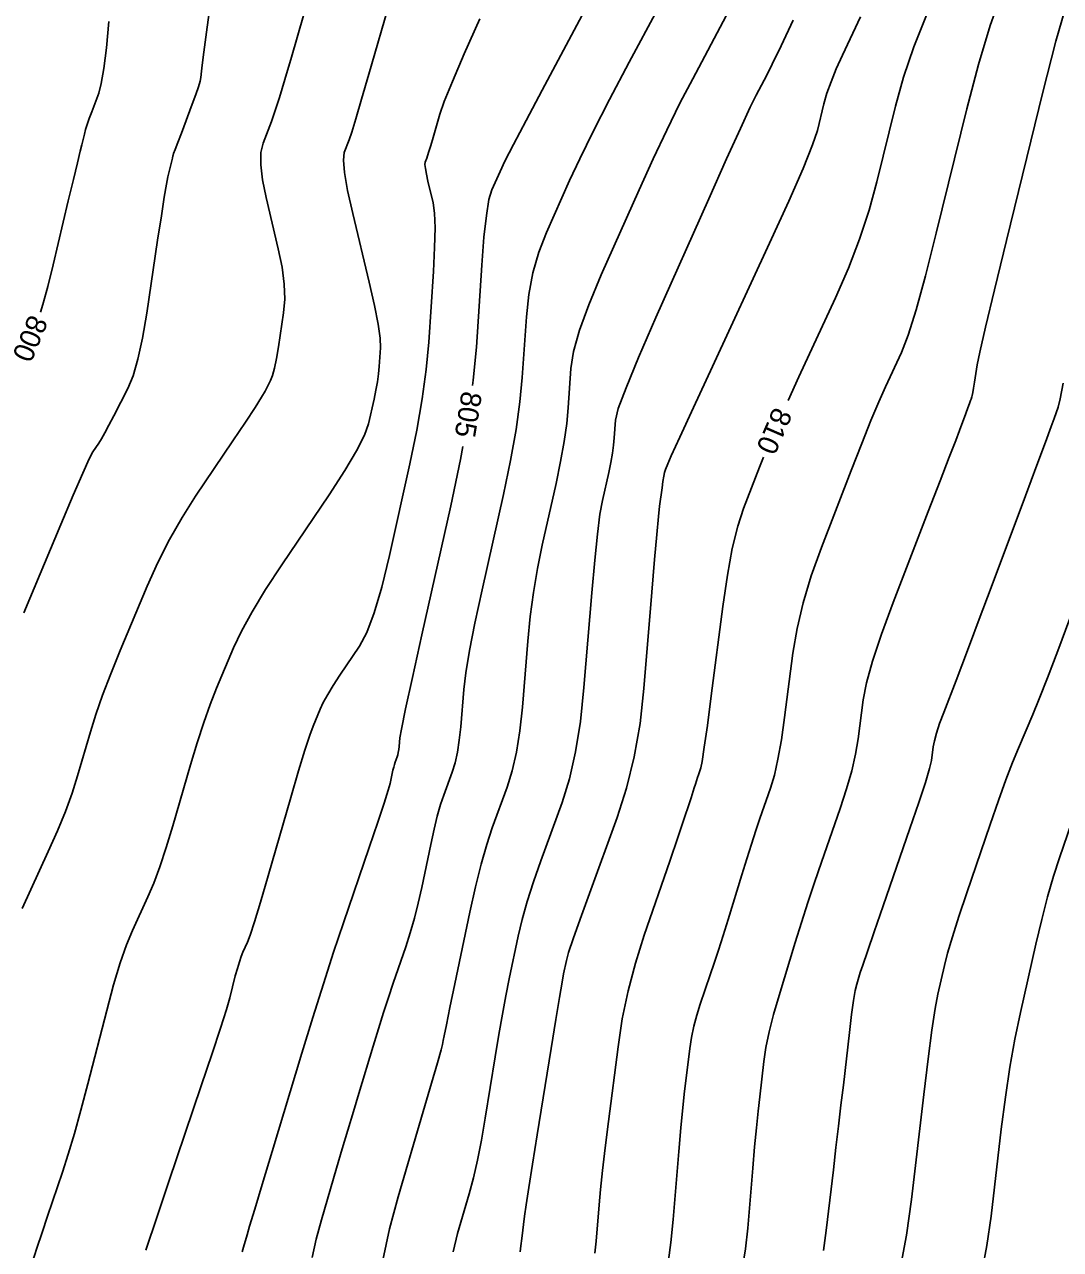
# Model space of a CAD drawing. Extents: x 2082232 to 2083549, y 592624 to 593832.
# Drawn here: x 2083157.83 to 2083193.09, y 593708.96 to 593750.68 of the extents above; entities that cross this region are included whole.
import ezdxf

# ---------------------------------------------------------------- set-up
doc = ezdxf.new("R2010")
doc.units = 0
doc.layers.add('DT_X_Contour_Major', color=7, linetype='Continuous')
doc.layers.add('DT_X_Contour_Minor', color=7, linetype='Continuous')

msp = doc.modelspace()

# ---------------------------------------------------------------- linework, layer by layer
at = {"layer": 'DT_X_Contour_Major'}
for points in [[(2083177.086, 593751.514), (2083175.449, 593748.443), (2083174.9, 593747.406), (2083174.477, 593746.599), (2083174.182, 593746.022), (2083174.015, 593745.674), (2083173.739, 593745.053), (2083173.639, 593744.717), (2083173.549, 593744.178), (2083173.466, 593743.435), (2083173.393, 593742.487), (2083173.208, 593739.688), (2083173.101, 593738.563), (2083173.076, 593738.386)], [(2083188.528, 593751.001), (2083188.101, 593749.919), (2083187.75, 593748.884), (2083187.475, 593747.895), (2083186.843, 593745.323), (2083186.577, 593744.353), (2083186.254, 593743.372), (2083185.873, 593742.38), (2083185.435, 593741.376), (2083184.189, 593738.686), (2083183.819, 593737.876)], [(2083160.701, 593750.779), (2083160.615, 593749.89), (2083160.529, 593749.187), (2083160.441, 593748.67), (2083160.352, 593748.338), (2083160.113, 593747.703), (2083160.03, 593747.477), (2083159.961, 593747.277), (2083159.906, 593747.101), (2083159.865, 593746.951), (2083159.773, 593746.583), (2083159.719, 593746.361), (2083159.625, 593745.969), (2083159.491, 593745.407), (2083159.317, 593744.675), (2083158.799, 593742.499), (2083158.615, 593741.753), (2083158.451, 593741.145), (2083158.371, 593740.887)], [(2083172.745, 593736.313), (2083172.665, 593735.866), (2083172.335, 593734.293), (2083171.355, 593729.899), (2083171.032, 593728.443), (2083170.799, 593727.372), (2083170.656, 593726.686), (2083170.602, 593726.384), (2083170.578, 593726.091), (2083170.567, 593725.987), (2083170.552, 593725.893), (2083170.533, 593725.809), (2083170.511, 593725.737), (2083170.445, 593725.557), (2083170.42, 593725.482), (2083170.395, 593725.393), (2083170.369, 593725.289), (2083170.343, 593725.17), (2083170.273, 593724.834), (2083170.208, 593724.603), (2083170.069, 593724.163), (2083169.853, 593723.514), (2083169.562, 593722.656), (2083168.685, 593720.088), (2083168.35, 593719.089), (2083168.002, 593718.016), (2083167.641, 593716.869), (2083167.268, 593715.649), (2083166.255, 593712.298), (2083165.917, 593711.178), (2083165.663, 593710.333), (2083165.491, 593709.763), (2083165.403, 593709.467), (2083165.278, 593709.044), (2083165.236, 593708.887)], [(2083182.983, 593735.949), (2083182.847, 593735.61), (2083182.302, 593734.198), (2083182.105, 593733.592), (2083181.922, 593732.834), (2083181.753, 593731.923), (2083181.599, 593730.859), (2083181.205, 593727.819), (2083181.072, 593726.811), (2083180.969, 593726.065), (2083180.894, 593725.582), (2083180.849, 593725.362), (2083180.767, 593725.126), (2083180.735, 593725.032), (2083180.701, 593724.928), (2083180.664, 593724.814), (2083180.626, 593724.689), (2083180.519, 593724.343), (2083180.444, 593724.111), (2083180.297, 593723.675), (2083180.079, 593723.034), (2083179.79, 593722.19), (2083178.923, 593719.667), (2083178.624, 593718.72), (2083178.375, 593717.771), (2083178.178, 593716.819), (2083178.031, 593715.865), (2083177.708, 593713.318), (2083177.597, 593712.425), (2083177.507, 593711.655), (2083177.437, 593711.008), (2083177.388, 593710.485), (2083177.285, 593709.253), (2083177.244, 593708.839)], [(2083193.603, 593723.892), (2083193.06, 593722.304), (2083192.857, 593721.674), (2083192.656, 593720.974), (2083192.456, 593720.204), (2083192.259, 593719.365), (2083191.734, 593717.035), (2083191.545, 593716.131), (2083191.373, 593715.169), (2083191.217, 593714.147), (2083191.078, 593713.066), (2083190.729, 593710.105), (2083190.591, 593709.099), (2083190.442, 593708.304)]]:
    msp.add_lwpolyline(points, dxfattribs=at)
at = {"layer": 'DT_X_Contour_Minor'}
for points in [[(2083180.336, 593753), (2083178.413, 593749.392), (2083177.745, 593748.125), (2083177.184, 593747.031), (2083176.73, 593746.111), (2083176.383, 593745.364), (2083175.6, 593743.602), (2083175.336, 593742.927), (2083175.133, 593742.223), (2083174.991, 593741.49), (2083174.91, 593740.728), (2083174.773, 593738.659), (2083174.694, 593737.828), (2083174.56, 593736.886), (2083174.371, 593735.834), (2083174.127, 593734.671), (2083173.403, 593731.423), (2083173.161, 593730.297), (2083172.976, 593729.357), (2083172.85, 593728.602), (2083172.781, 593728.032), (2083172.676, 593726.761), (2083172.629, 593726.307), (2083172.564, 593725.899), (2083172.482, 593725.537), (2083172.383, 593725.221), (2083172.098, 593724.44), (2083171.99, 593724.115), (2083171.88, 593723.726), (2083171.768, 593723.274), (2083171.654, 593722.758), (2083171.349, 593721.296), (2083171.229, 593720.758), (2083171.098, 593720.242), (2083170.956, 593719.746), (2083170.803, 593719.271), (2083170.38, 593718.032), (2083170.218, 593717.55), (2083170.05, 593717.032), (2083169.876, 593716.479), (2083169.696, 593715.891), (2083169.208, 593714.274), (2083169.023, 593713.661), (2083168.836, 593713.033), (2083168.645, 593712.392), (2083168.452, 593711.737), (2083167.934, 593709.972), (2083167.758, 593709.32), (2083167.618, 593708.688)], [(2083191.11, 593751.797), (2083190.702, 593750.643), (2083190.301, 593749.315), (2083189.906, 593747.812), (2083188.865, 593743.572), (2083188.498, 593742.126), (2083188.177, 593740.967), (2083187.904, 593740.097), (2083187.677, 593739.513), (2083187.135, 593738.342), (2083186.909, 593737.835), (2083186.64, 593737.191), (2083186.326, 593736.412), (2083185.969, 593735.496), (2083184.957, 593732.872), (2083184.611, 593731.909), (2083184.335, 593730.987), (2083184.126, 593730.107), (2083183.986, 593729.268), (2083183.704, 593727.086), (2083183.594, 593726.322), (2083183.477, 593725.665), (2083183.353, 593725.115), (2083183.222, 593724.674), (2083182.863, 593723.639), (2083182.723, 593723.228), (2083182.574, 593722.772), (2083182.414, 593722.271), (2083182.244, 593721.724), (2083181.779, 593720.205), (2083181.61, 593719.659), (2083181.452, 593719.163), (2083181.306, 593718.715), (2083181.172, 593718.315), (2083180.829, 593717.315), (2083180.71, 593716.94), (2083180.611, 593716.564), (2083180.533, 593716.187), (2083180.475, 593715.809), (2083180.347, 593714.799), (2083180.296, 593714.359), (2083180.238, 593713.797), (2083180.175, 593713.111), (2083180.105, 593712.303), (2083179.91, 593709.984), (2083179.834, 593709.203), (2083179.753, 593708.599)], [(2083167.544, 593751.745), (2083166.913, 593749.562), (2083166.693, 593748.811), (2083166.506, 593748.196), (2083166.351, 593747.717), (2083166.23, 593747.374), (2083165.95, 593746.642), (2083165.877, 593746.319), (2083165.87, 593745.902), (2083165.928, 593745.391), (2083166.051, 593744.784), (2083166.466, 593743.04), (2083166.594, 593742.413), (2083166.667, 593741.841), (2083166.684, 593741.324), (2083166.646, 593740.861), (2083166.472, 593739.7), (2083166.406, 593739.303), (2083166.339, 593738.979), (2083166.271, 593738.731), (2083166.202, 593738.557), (2083166.016, 593738.194), (2083165.895, 593737.986), (2083165.673, 593737.635), (2083165.348, 593737.141), (2083164.922, 593736.505), (2083163.649, 593734.617), (2083163.188, 593733.894), (2083162.76, 593733.143), (2083162.365, 593732.363), (2083162.003, 593731.554), (2083161.083, 593729.359), (2083160.761, 593728.568), (2083160.484, 593727.843), (2083160.253, 593727.183), (2083160.068, 593726.589), (2083159.634, 593725.091), (2083159.45, 593724.508), (2083159.223, 593723.885), (2083158.952, 593723.22), (2083158.637, 593722.514), (2083157.741, 593720.575)], [(2083170.29, 593751.542), (2083169.553, 593748.99), (2083169.303, 593748.133), (2083169.107, 593747.473), (2083168.964, 593747.013), (2083168.875, 593746.751), (2083168.709, 593746.316), (2083168.681, 593746.065), (2083168.72, 593745.635), (2083168.827, 593745.027), (2083169.001, 593744.24), (2083169.557, 593741.907), (2083169.737, 593741.111), (2083169.861, 593740.474), (2083169.929, 593739.995), (2083169.941, 593739.675), (2083169.899, 593739.033), (2083169.876, 593738.783), (2083169.84, 593738.514), (2083169.79, 593738.227), (2083169.727, 593737.922), (2083169.54, 593737.084), (2083169.403, 593736.697), (2083169.133, 593736.165), (2083168.73, 593735.489), (2083168.194, 593734.667), (2083166.586, 593732.283), (2083166.032, 593731.436), (2083165.573, 593730.682), (2083165.211, 593730.023), (2083164.946, 593729.458), (2083164.366, 593728.075), (2083164.147, 593727.523), (2083163.927, 593726.906), (2083163.704, 593726.223), (2083163.479, 593725.474), (2083162.876, 593723.388), (2083162.653, 593722.65), (2083162.438, 593722.001), (2083162.23, 593721.441), (2083162.029, 593720.97), (2083161.502, 593719.832), (2083161.3, 593719.341), (2083161.086, 593718.723), (2083160.861, 593717.977), (2083160.626, 593717.103), (2083159.983, 593714.601), (2083159.749, 593713.71), (2083159.526, 593712.912), (2083159.317, 593712.208), (2083159.12, 593711.598), (2083158.612, 593710.094), (2083158.426, 593709.542), (2083158.251, 593709.013), (2083158.087, 593708.507)], [(2083193.342, 593751.529), (2083192.94, 593750.109), (2083192.496, 593748.373), (2083191.256, 593743.324), (2083190.845, 593741.639), (2083190.541, 593740.372), (2083190.345, 593739.523), (2083190.257, 593739.091), (2083190.165, 593738.497), (2083190.134, 593738.299), (2083190.109, 593738.15), (2083190.09, 593738.049), (2083190.078, 593737.998), (2083190.052, 593737.925), (2083190.034, 593737.874), (2083189.997, 593737.776), (2083189.943, 593737.629), (2083189.87, 593737.435), (2083189.653, 593736.853), (2083189.526, 593736.517), (2083189.307, 593735.945), (2083188.996, 593735.137), (2083188.594, 593734.093), (2083187.398, 593730.994), (2083186.998, 593729.915), (2083186.694, 593729.002), (2083186.485, 593728.256), (2083186.373, 593727.677), (2083186.202, 593726.353), (2083186.116, 593725.832), (2083185.986, 593725.264), (2083185.813, 593724.648), (2083185.596, 593723.985), (2083184.959, 593722.152), (2083184.725, 593721.465), (2083184.498, 593720.782), (2083184.278, 593720.101), (2083184.067, 593719.423), (2083183.514, 593717.619), (2083183.326, 593716.97), (2083183.176, 593716.378), (2083183.066, 593715.843), (2083182.994, 593715.364), (2083182.854, 593714.163), (2083182.8, 593713.673), (2083182.743, 593713.104), (2083182.683, 593712.457), (2083182.62, 593711.731), (2083182.449, 593709.691), (2083182.375, 593708.992), (2083182.284, 593708.425)], [(2083164.145, 593751.343), (2083164.02, 593750.42), (2083163.929, 593749.737), (2083163.871, 593749.294), (2083163.847, 593749.091), (2083163.828, 593748.87), (2083163.804, 593748.751), (2083163.748, 593748.561), (2083163.658, 593748.299), (2083163.536, 593747.966), (2083163.166, 593746.983), (2083163.044, 593746.66), (2083162.957, 593746.426), (2083162.904, 593746.283), (2083162.884, 593746.23), (2083162.879, 593746.21), (2083162.859, 593746.123), (2083162.709, 593745.494), (2083162.66, 593745.246), (2083162.586, 593744.804), (2083162.485, 593744.166), (2083162.358, 593743.333), (2083161.985, 593740.853), (2083161.84, 593739.995), (2083161.685, 593739.282), (2083161.52, 593738.713), (2083161.346, 593738.29), (2083160.867, 593737.352), (2083160.7, 593737.031), (2083160.56, 593736.77), (2083160.446, 593736.568), (2083160.358, 593736.427), (2083160.157, 593736.13), (2083160.033, 593735.891), (2083159.808, 593735.399), (2083159.484, 593734.652), (2083159.061, 593733.651), (2083157.8, 593730.642)], [(2083181.715, 593750.976), (2083180.574, 593748.835), (2083180.139, 593747.997), (2083179.69, 593747.087), (2083179.228, 593746.106), (2083178.751, 593745.053), (2083177.461, 593742.151), (2083177.033, 593741.136), (2083176.718, 593740.267), (2083176.516, 593739.545), (2083176.426, 593738.97), (2083176.338, 593737.63), (2083176.287, 593737.092), (2083176.2, 593736.483), (2083176.078, 593735.802), (2083175.92, 593735.049), (2083175.451, 593732.947), (2083175.289, 593732.151), (2083175.153, 593731.342), (2083175.043, 593730.518), (2083174.961, 593729.681), (2083174.775, 593727.43), (2083174.69, 593726.627), (2083174.576, 593725.904), (2083174.431, 593725.264), (2083174.256, 593724.705), (2083173.751, 593723.322), (2083173.561, 593722.754), (2083173.37, 593722.087), (2083173.18, 593721.32), (2083172.989, 593720.453), (2083172.478, 593718.01), (2083172.31, 593717.202), (2083172.187, 593716.611), (2083172.111, 593716.236), (2083172.08, 593716.078), (2083172.058, 593715.946), (2083172.011, 593715.766), (2083171.886, 593715.325), (2083171.682, 593714.625), (2083171.401, 593713.663), (2083170.546, 593710.753), (2083170.255, 593709.67), (2083170.023, 593708.603)], [(2083173.332, 593750.874), (2083172.798, 593749.677), (2083172.392, 593748.737), (2083172.114, 593748.053), (2083171.963, 593747.625), (2083171.733, 593746.827), (2083171.655, 593746.559), (2083171.593, 593746.353), (2083171.549, 593746.209), (2083171.521, 593746.127), (2083171.469, 593745.991), (2083171.46, 593745.912), (2083171.472, 593745.778), (2083171.506, 593745.588), (2083171.56, 593745.342), (2083171.734, 593744.612), (2083171.783, 593744.26), (2083171.802, 593743.752), (2083171.789, 593743.087), (2083171.745, 593742.266), (2083171.587, 593739.868), (2083171.502, 593738.935), (2083171.367, 593737.932), (2083171.181, 593736.862), (2083170.945, 593735.722), (2083170.247, 593732.592), (2083169.987, 593731.519), (2083169.73, 593730.648), (2083169.477, 593729.977), (2083169.227, 593729.508), (2083168.564, 593728.525), (2083168.335, 593728.176), (2083168.147, 593727.866), (2083167.997, 593727.594), (2083167.888, 593727.361), (2083167.649, 593726.791), (2083167.534, 593726.479), (2083167.37, 593725.969), (2083167.155, 593725.262), (2083166.89, 593724.359), (2083166.117, 593721.685), (2083165.856, 593720.792), (2083165.653, 593720.118), (2083165.507, 593719.663), (2083165.42, 593719.427), (2083165.263, 593719.089), (2083165.203, 593718.943), (2083165.14, 593718.759), (2083165.073, 593718.538), (2083165.003, 593718.278), (2083164.812, 593717.536), (2083164.698, 593717.139), (2083164.499, 593716.507), (2083164.214, 593715.64), (2083163.844, 593714.537), (2083162.743, 593711.281), (2083162.341, 593710.085), (2083161.962, 593708.939)], [(2083183.993, 593750.824), (2083183.583, 593749.951), (2083183.283, 593749.327), (2083183.093, 593748.951), (2083182.735, 593748.279), (2083182.534, 593747.869), (2083182.197, 593747.143), (2083181.725, 593746.101), (2083181.119, 593744.743), (2083179.321, 593740.7), (2083178.73, 593739.345), (2083178.303, 593738.312), (2083178.041, 593737.601), (2083177.943, 593737.211), (2083177.903, 593736.602), (2083177.88, 593736.357), (2083177.84, 593736.079), (2083177.785, 593735.77), (2083177.713, 593735.427), (2083177.5, 593734.47), (2083177.417, 593734.005), (2083177.33, 593733.326), (2083177.237, 593732.435), (2083177.14, 593731.33), (2083176.873, 593728.099), (2083176.752, 593726.946), (2083176.588, 593725.91), (2083176.38, 593724.991), (2083176.129, 593724.189), (2083175.403, 593722.205), (2083175.151, 593721.486), (2083174.938, 593720.818), (2083174.765, 593720.199), (2083174.632, 593719.631), (2083174.329, 593718.181), (2083174.214, 593717.608), (2083174.096, 593716.974), (2083173.974, 593716.281), (2083173.849, 593715.528), (2083173.511, 593713.439), (2083173.381, 593712.691), (2083173.246, 593712.011), (2083173.106, 593711.401), (2083172.96, 593710.859), (2083172.563, 593709.507), (2083172.417, 593708.88)], [(2083186.282, 593750.942), (2083185.67, 593749.636), (2083185.458, 593749.166), (2083185.283, 593748.732), (2083185.145, 593748.337), (2083185.043, 593747.979), (2083184.821, 593747.074), (2083184.657, 593746.58), (2083184.331, 593745.776), (2083183.843, 593744.663), (2083183.193, 593743.239), (2083181.244, 593739.03), (2083180.601, 593737.64), (2083180.134, 593736.626), (2083179.842, 593735.987), (2083179.725, 593735.724), (2083179.648, 593735.524), (2083179.619, 593735.429), (2083179.589, 593735.294), (2083179.559, 593735.12), (2083179.529, 593734.905), (2083179.448, 593734.28), (2083179.409, 593733.921), (2083179.352, 593733.313), (2083179.277, 593732.457), (2083179.185, 593731.351), (2083178.914, 593728.071), (2083178.781, 593726.874), (2083178.585, 593725.742), (2083178.325, 593724.675), (2083178.002, 593723.673), (2083177.056, 593721.088), (2083176.742, 593720.218), (2083176.506, 593719.548), (2083176.351, 593719.078), (2083176.276, 593718.808), (2083176.18, 593718.352), (2083176.127, 593718.065), (2083176.038, 593717.545), (2083175.913, 593716.792), (2083175.753, 593715.807), (2083175.277, 593712.869), (2083175.117, 593711.87), (2083174.992, 593711.075), (2083174.902, 593710.484), (2083174.849, 593710.098), (2083174.753, 593709.342), (2083174.721, 593709.086), (2083174.696, 593708.889)], [(2083193.183, 593738.47), (2083193.082, 593737.93), (2083193.014, 593737.653), (2083192.878, 593737.264), (2083192.778, 593736.99), (2083192.582, 593736.459), (2083192.289, 593735.672), (2083191.9, 593734.629), (2083190.733, 593731.504), (2083190.33, 593730.428), (2083189.997, 593729.543), (2083189.734, 593728.848), (2083189.542, 593728.343), (2083189.121, 593727.253), (2083188.98, 593726.873), (2083188.873, 593726.552), (2083188.8, 593726.289), (2083188.76, 593726.085), (2083188.7, 593725.62), (2083188.637, 593725.343), (2083188.495, 593724.864), (2083188.272, 593724.182), (2083187.97, 593723.296), (2083187.056, 593720.664), (2083186.75, 593719.782), (2083186.519, 593719.11), (2083186.362, 593718.647), (2083186.28, 593718.394), (2083186.158, 593717.999), (2083186.109, 593717.785), (2083186.051, 593717.44), (2083185.985, 593716.964), (2083185.911, 593716.357), (2083185.702, 593714.563), (2083185.622, 593713.878), (2083185.539, 593713.168), (2083185.452, 593712.433), (2083185.363, 593711.674), (2083185.12, 593709.616), (2083185.03, 593708.926)], [(2083193.418, 593730.454), (2083193.001, 593729.347), (2083192.652, 593728.433), (2083192.368, 593727.712), (2083192.152, 593727.185), (2083191.663, 593726.038), (2083191.466, 593725.553), (2083191.239, 593724.957), (2083190.984, 593724.25), (2083190.7, 593723.434), (2083189.904, 593721.108), (2083189.633, 593720.299), (2083189.415, 593719.617), (2083189.252, 593719.061), (2083189.142, 593718.632), (2083188.923, 593717.657), (2083188.831, 593717.17), (2083188.72, 593716.438), (2083188.59, 593715.462), (2083188.441, 593714.242), (2083188.019, 593710.663), (2083187.853, 593709.447), (2083187.673, 593708.486)]]:
    msp.add_lwpolyline(points, dxfattribs=at)

# ---------------------------------------------------------------- texts
at = {"layer": 'DT_X_Contour_Major'}
for s, rotation, p in [('800', 247.4273, (2083157.997, 593740.838)), ('805', 260.9228, (2083172.714, 593738.221)), ('810', 246.5638, (2083183.343, 593737.688))]:
    msp.add_text(s, height=0.7, rotation=rotation, dxfattribs=at).set_placement(p)

doc.saveas('drawing.dxf')
